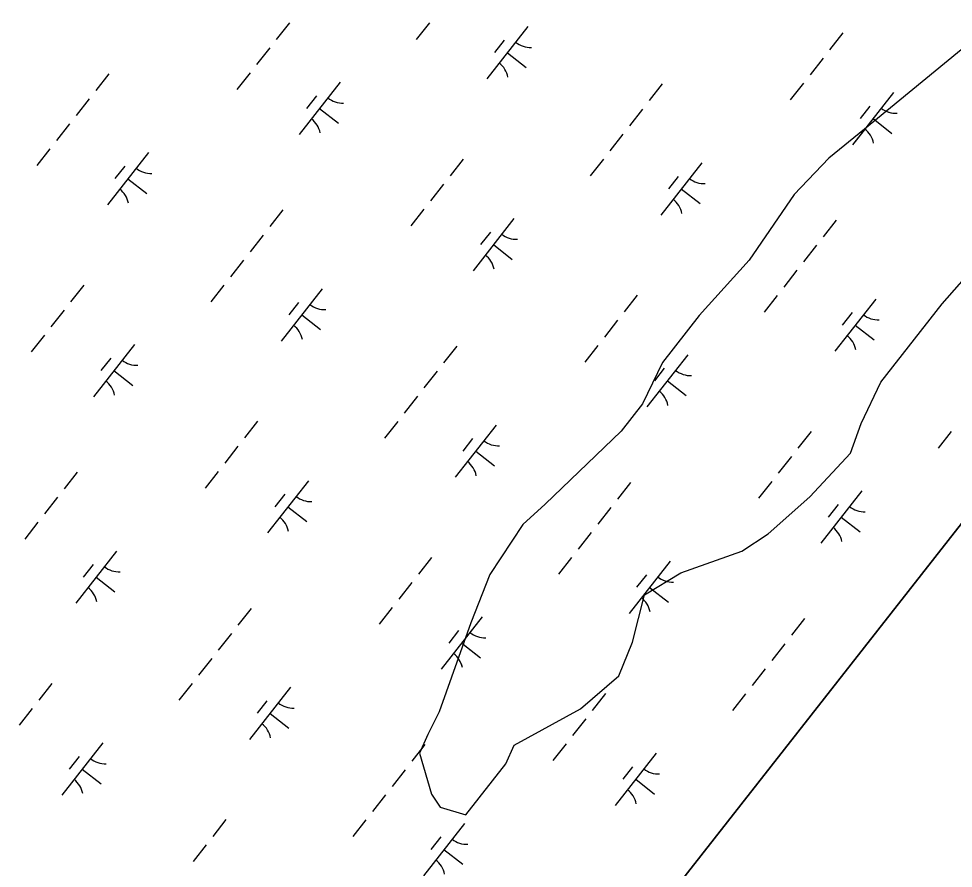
# Model space of a CAD drawing. Extents: x 3896831 to 3918110, y 171006 to 193349.
# Drawn here: x 3910929 to 3911632, y 178728 to 179368 of the extents above; entities that cross this region are included whole.
import ezdxf

# ---------------------------------------------------------------- set-up
doc = ezdxf.new("R2010")
doc.units = 0
for name, color, linetype in [('V-GRID-FRAM', 7, 'Continuous'), ('V-TOPO-SHOR', 7, 'Continuous'), ('V-WETL-SWMP', 7, 'Continuous')]:
    doc.layers.add(name, color=color, linetype=linetype)

msp = doc.modelspace()

# ---------------------------------------------------------------- linework, layer by layer
at = {"layer": 'V-GRID-FRAM'}
msp.add_lwpolyline([(3916044.94, 184610.04), (3906752.77, 172754.13), (3900055.07, 177809.84), (3909313.29, 189695.82), (3916044.94, 184610.04)], dxfattribs=at)
at = {"layer": 'V-TOPO-SHOR'}
msp.add_lwpolyline([(3911645.44, 179350.34), (3911565.41, 179284.64), (3911538.74, 179262.75), (3911512.7, 179235.59), (3911478.69, 179186.14), (3911441.11, 179144.25), (3911413.4, 179108.89), (3911398.51, 179077.76), (3911382.34, 179057.13), (3911325.01, 179002.18), (3911308.2, 178986.82), (3911283.44, 178949.15), (3911269.19, 178912.76), (3911245.3, 178845.87), (3911236.7, 178828.82), (3911230.41, 178814.73), (3911239.48, 178783.83), (3911246.01, 178773.96), (3911265.37, 178768.3), (3911295.39, 178806.61), (3911301.68, 178820.7), (3911351.69, 178848.1), (3911380.67, 178872.94), (3911390.94, 178898.19), (3911399.94, 178933.94), (3911427.26, 178950.58), (3911473.28, 178966.83), (3911493.03, 178979.89), (3911524.33, 179007.68), (3911554.98, 179040.73), (3911562.95, 179063.03), (3911577.84, 179094.16), (3911624.02, 179153.09), (3911668.54, 179203.82)], dxfattribs=at)
at = {"layer": 'V-WETL-SWMP'}
for p, q in [((3910067.82, 176983.82), (3916044.94, 184610.04)), ((3911132.53, 179364.83), (3911122.66, 179352.24)), ((3911237.99, 179364.7), (3911228.12, 179352.11)), ((3911312.12, 179361.97), (3911281.28, 179322.61)), ((3911294.33, 179351.77), (3911286.93, 179342.33)), ((3911549.17, 179357.13), (3911539.3, 179344.54)), ((3911117.72, 179345.94), (3911107.85, 179333.35)), ((3911296.7, 179342.29), (3911310.87, 179331.19)), ((3911534.37, 179338.24), (3911524.5, 179325.65)), ((3910996.68, 179326.46), (3910986.81, 179313.87)), ((3911102.92, 179327.05), (3911093.05, 179314.46)), ((3911170.73, 179320.02), (3911139.89, 179280.66)), ((3911413.32, 179318.76), (3911403.45, 179306.17)), ((3911519.56, 179319.35), (3911509.69, 179306.76)), ((3911152.94, 179309.82), (3911145.54, 179300.38)), ((3911587.38, 179312.32), (3911556.53, 179272.96)), ((3910981.88, 179307.57), (3910972.01, 179294.98)), ((3911155.31, 179300.34), (3911169.48, 179289.24)), ((3911398.52, 179299.87), (3911388.65, 179287.28)), ((3911569.58, 179302.12), (3911562.18, 179292.68)), ((3910967.07, 179288.68), (3910957.2, 179276.09)), ((3911571.96, 179292.64), (3911586.12, 179281.54)), ((3911573.59, 179291.36), (3911586.12, 179281.54)), ((3911566.19, 179285.28), (3911556.53, 179272.96)), ((3911383.71, 179280.98), (3911373.84, 179268.39)), ((3910952.27, 179269.79), (3910942.4, 179257.2)), ((3911026.4, 179267.06), (3910995.56, 179227.7)), ((3911263.45, 179262.22), (3911253.58, 179249.63)), ((3911368.91, 179262.09), (3911359.04, 179249.5)), ((3911008.61, 179256.86), (3911001.2, 179247.42)), ((3911443.04, 179259.36), (3911412.2, 179220)), ((3911010.98, 179247.38), (3911025.15, 179236.28)), ((3911425.25, 179249.16), (3911417.85, 179239.72)), ((3911248.64, 179243.33), (3911238.77, 179230.74)), ((3911427.62, 179239.68), (3911441.79, 179228.58)), ((3911127.6, 179223.85), (3911117.73, 179211.26)), ((3911233.84, 179224.44), (3911223.97, 179211.85)), ((3911301.65, 179217.41), (3911270.81, 179178.06)), ((3911544.24, 179216.15), (3911534.37, 179203.56)), ((3911544.24, 179216.15), (3911534.37, 179203.56)), ((3911112.79, 179204.96), (3911102.92, 179192.37)), ((3911283.86, 179207.21), (3911276.46, 179197.77)), ((3911286.23, 179197.73), (3911300.4, 179186.63)), ((3911529.44, 179197.26), (3911519.57, 179184.67)), ((3911529.44, 179197.26), (3911519.57, 179184.67)), ((3911097.99, 179186.07), (3911088.12, 179173.48)), ((3911514.63, 179178.37), (3911504.76, 179165.78)), ((3911514.63, 179178.37), (3911504.76, 179165.78)), ((3910977.72, 179167.31), (3910967.85, 179154.72)), ((3911083.18, 179167.18), (3911073.31, 179154.59)), ((3911157.32, 179164.45), (3911126.48, 179125.1)), ((3911394.36, 179159.61), (3911384.49, 179147.02)), ((3911499.83, 179159.48), (3911489.96, 179146.89)), ((3911499.83, 179159.48), (3911489.96, 179146.89)), ((3911573.96, 179156.75), (3911543.12, 179117.4)), ((3911573.96, 179156.75), (3911543.12, 179117.4)), ((3910962.92, 179148.43), (3910953.05, 179135.83)), ((3911139.53, 179154.25), (3911132.12, 179144.81)), ((3911141.9, 179144.77), (3911156.06, 179133.67)), ((3911379.56, 179140.73), (3911369.69, 179128.13)), ((3911556.17, 179146.55), (3911548.77, 179137.11)), ((3911556.17, 179146.55), (3911548.77, 179137.11)), ((3911558.54, 179137.07), (3911572.71, 179125.97)), ((3911558.54, 179137.07), (3911572.71, 179125.97)), ((3910948.11, 179129.54), (3910938.24, 179116.94)), ((3911015.93, 179122.5), (3910985.08, 179083.15)), ((3911258.52, 179121.24), (3911248.65, 179108.65)), ((3911364.75, 179121.84), (3911354.88, 179109.24)), ((3910998.14, 179112.3), (3910990.73, 179102.86)), ((3911432.57, 179114.8), (3911401.73, 179075.45)), ((3911432.57, 179114.8), (3911401.73, 179075.45)), ((3911000.51, 179102.82), (3911014.67, 179091.72)), ((3911243.71, 179102.35), (3911233.84, 179089.76)), ((3911414.78, 179104.6), (3911407.38, 179095.16)), ((3911414.78, 179104.6), (3911407.38, 179095.16)), ((3911417.15, 179095.12), (3911431.32, 179084.02)), ((3911417.15, 179095.12), (3911431.32, 179084.02)), ((3911228.91, 179083.46), (3911219.04, 179070.87)), ((3911108.64, 179064.71), (3911098.77, 179052.11)), ((3911214.1, 179064.58), (3911204.23, 179051.98)), ((3911288.24, 179061.84), (3911257.39, 179022.49)), ((3911525.28, 179057.01), (3911515.41, 179044.41)), ((3911525.28, 179057.01), (3911515.41, 179044.41)), ((3911630.75, 179056.88), (3911620.88, 179044.28)), ((3911270.44, 179051.65), (3911263.04, 179042.2)), ((3911093.84, 179045.82), (3911083.97, 179033.22)), ((3911272.82, 179042.16), (3911286.98, 179031.06)), ((3911510.48, 179038.12), (3911500.61, 179025.52)), ((3911510.48, 179038.12), (3911500.61, 179025.52)), ((3910972.79, 179026.34), (3910962.92, 179013.74)), ((3911079.03, 179026.93), (3911069.16, 179014.33)), ((3911146.85, 179019.89), (3911116, 178980.54)), ((3911389.44, 179018.64), (3911379.57, 179006.04)), ((3911389.44, 179018.64), (3911379.57, 179006.04)), ((3911495.67, 179019.23), (3911485.8, 179006.63)), ((3911495.67, 179019.23), (3911485.8, 179006.63)), ((3910957.99, 179007.45), (3910948.12, 178994.85)), ((3911129.05, 179009.7), (3911121.65, 179000.25)), ((3911563.49, 179012.19), (3911532.65, 178972.84)), ((3911131.42, 179000.21), (3911145.59, 178989.11)), ((3911374.63, 178999.75), (3911364.76, 178987.15)), ((3911374.63, 178999.75), (3911364.76, 178987.15)), ((3911545.7, 179002), (3911538.29, 178992.55)), ((3910943.18, 178988.56), (3910933.31, 178975.96)), ((3911548.07, 178992.51), (3911562.23, 178981.41)), ((3911359.83, 178980.86), (3911349.96, 178968.26)), ((3911359.83, 178980.86), (3911349.96, 178968.26)), ((3911002.51, 178966.93), (3910971.67, 178927.58)), ((3911239.56, 178962.1), (3911229.69, 178949.5)), ((3911345.02, 178961.97), (3911335.15, 178949.37)), ((3911345.02, 178961.97), (3911335.15, 178949.37)), ((3911419.16, 178959.23), (3911388.31, 178919.88)), ((3911419.16, 178959.23), (3911388.31, 178919.88)), ((3910984.72, 178956.74), (3910977.32, 178947.29)), ((3910987.09, 178947.25), (3911001.26, 178936.15)), ((3911401.36, 178949.04), (3911393.96, 178939.59)), ((3911401.36, 178949.04), (3911393.96, 178939.59)), ((3911224.75, 178943.21), (3911214.88, 178930.61)), ((3911403.73, 178939.55), (3911417.9, 178928.45)), ((3911403.73, 178939.55), (3911406.1, 178937.7)), ((3911103.71, 178923.73), (3911093.84, 178911.13)), ((3911209.95, 178924.32), (3911200.08, 178911.73)), ((3911277.77, 178917.28), (3911246.92, 178877.93)), ((3911277.77, 178917.28), (3911264.97, 178900.96)), ((3911520.35, 178916.03), (3911510.48, 178903.43)), ((3911088.91, 178904.84), (3911079.04, 178892.24)), ((3911259.97, 178907.09), (3911252.57, 178897.64)), ((3911262.34, 178897.61), (3911276.51, 178886.5)), ((3911263.46, 178896.73), (3911276.51, 178886.5)), ((3911505.55, 178897.14), (3911495.68, 178884.54)), ((3911074.1, 178885.95), (3911064.23, 178873.35)), ((3911490.75, 178878.25), (3911480.88, 178865.65)), ((3910953.83, 178867.19), (3910943.96, 178854.6)), ((3911059.3, 178867.06), (3911049.43, 178854.47)), ((3911133.43, 178864.32), (3911102.59, 178824.97)), ((3911370.48, 178859.49), (3911360.61, 178846.9)), ((3911475.94, 178859.36), (3911466.07, 178846.77)), ((3911115.64, 178854.13), (3911108.24, 178844.68)), ((3910939.03, 178848.3), (3910929.16, 178835.71)), ((3911118.01, 178844.65), (3911132.18, 178833.54)), ((3911355.67, 178840.6), (3911345.8, 178828.01)), ((3910992.04, 178822.37), (3910961.2, 178783.02)), ((3911234.63, 178821.12), (3911224.76, 178808.53)), ((3911234.63, 178821.12), (3911231.44, 178817.05)), ((3911340.87, 178821.71), (3911331, 178809.12)), ((3910974.25, 178812.18), (3910966.85, 178802.73)), ((3911408.68, 178814.67), (3911377.84, 178775.32)), ((3910976.62, 178802.7), (3910990.79, 178791.59)), ((3911390.89, 178804.48), (3911383.49, 178795.03)), ((3911219.83, 178802.23), (3911209.96, 178789.64)), ((3911393.26, 178795), (3911407.43, 178783.89)), ((3911205.02, 178783.34), (3911195.15, 178770.75)), ((3911084.75, 178764.58), (3911074.88, 178751.99)), ((3911190.22, 178764.45), (3911180.35, 178751.86)), ((3911264.35, 178761.71), (3911233.51, 178722.36)), ((3911246.56, 178751.52), (3911239.15, 178742.07)), ((3911069.95, 178745.69), (3911060.08, 178733.1)), ((3911248.93, 178742.04), (3911263.1, 178730.93))]:
    msp.add_line(p, q, dxfattribs=at)
msp.add_lwpolyline([(3911645.44, 179350.34), (3911565.41, 179284.64), (3911538.74, 179262.75), (3911512.7, 179235.59), (3911478.69, 179186.14), (3911441.11, 179144.25), (3911413.4, 179108.89), (3911398.51, 179077.76), (3911382.34, 179057.13), (3911325.01, 179002.18), (3911308.2, 178986.82), (3911283.44, 178949.15), (3911269.19, 178912.76), (3911245.3, 178845.87), (3911236.7, 178828.82), (3911230.41, 178814.73), (3911239.48, 178783.83), (3911246.01, 178773.96), (3911265.37, 178768.3), (3911295.39, 178806.61), (3911301.68, 178820.7), (3911351.69, 178848.1), (3911380.67, 178872.94), (3911390.94, 178898.19), (3911399.94, 178933.94), (3911427.26, 178950.58), (3911473.28, 178966.83), (3911493.03, 178979.89), (3911524.33, 179007.68), (3911554.98, 179040.73), (3911562.95, 179063.03), (3911577.84, 179094.16), (3911624.02, 179153.09), (3911668.54, 179203.82)], dxfattribs=at)
for centre, start, end in [((3911313.93, 179363.88), 231.14028, 272.68394), ((3911279.85, 179320.4), 11.14028, 52.68394), ((3911172.54, 179321.93), 231.14028, 272.68394), ((3911589.18, 179314.23), 231.14028, 272.68394), ((3911589.18, 179314.23), 245.61274, 272.68394), ((3911138.46, 179278.45), 11.14028, 52.68394), ((3911555.1, 179270.75), 11.14028, 52.68394), ((3911555.1, 179270.75), 11.14028, 52.68394), ((3911028.2, 179268.97), 231.14028, 272.68394), ((3911444.85, 179261.27), 231.14028, 272.68394), ((3910994.13, 179225.49), 11.14028, 52.68394), ((3911410.77, 179217.79), 11.14028, 52.68394), ((3911303.46, 179219.33), 231.14028, 272.68394), ((3911269.38, 179175.85), 11.14028, 52.68394), ((3911159.12, 179166.37), 231.14028, 272.68394), ((3911575.77, 179158.67), 231.14028, 272.68394), ((3911575.77, 179158.67), 231.14028, 272.68394), ((3911125.04, 179122.89), 11.14028, 52.68394), ((3911541.69, 179115.19), 11.14028, 52.68394), ((3911541.69, 179115.19), 11.14028, 52.68394), ((3911017.73, 179124.42), 231.14028, 272.68394), ((3911434.37, 179116.72), 231.14028, 272.68394), ((3911434.37, 179116.72), 231.14028, 272.68394), ((3910983.65, 179080.94), 11.14028, 52.68394), ((3911400.3, 179073.24), 11.14028, 52.68394), ((3911400.3, 179073.24), 11.14028, 52.68394), ((3911290.04, 179063.76), 231.14028, 272.68394), ((3911255.96, 179020.28), 11.14028, 52.68394), ((3911148.65, 179021.81), 231.14028, 272.68394), ((3911565.29, 179014.11), 231.14028, 272.68394), ((3911114.57, 178978.33), 11.14028, 52.68394), ((3911531.22, 178970.63), 11.14028, 52.68394), ((3911004.32, 178968.85), 231.14028, 272.68394), ((3911420.96, 178961.15), 231.14028, 272.68394), ((3911420.96, 178961.15), 231.14028, 255.60407), ((3910970.24, 178925.37), 11.14028, 52.68394), ((3911386.88, 178917.67), 11.14028, 52.68394), ((3911386.88, 178917.67), 46.31615, 52.68394), ((3911279.57, 178919.2), 231.14028, 272.68394), ((3911279.57, 178919.2), 231.14028, 272.68394), ((3911245.49, 178875.72), 11.14028, 52.68394), ((3911245.49, 178875.72), 11.14028, 36.33597), ((3911135.24, 178866.24), 231.14028, 272.68394), ((3911101.16, 178822.76), 11.14028, 52.68394), ((3910993.84, 178824.29), 231.14028, 272.68394), ((3911410.49, 178816.59), 231.14028, 272.68394), ((3910959.77, 178780.81), 11.14028, 52.68394), ((3911376.41, 178773.11), 11.14028, 52.68394), ((3911266.15, 178763.63), 231.14028, 272.68394), ((3911232.08, 178720.15), 11.14028, 52.68394)]:
    msp.add_arc(centre, 17.62, start, end, dxfattribs=at)

doc.saveas('drawing.dxf')
